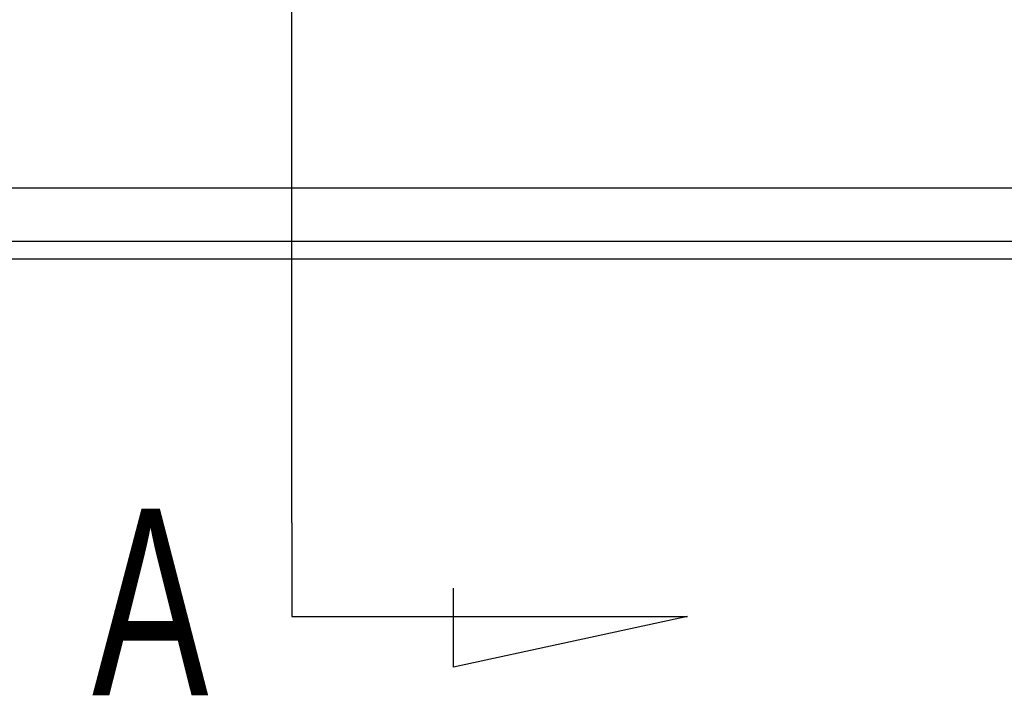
# Model space of a CAD drawing. Header units: millimetres. Extents: x -386 to 3135, y -1989 to 860.
# Tile 531 of 596: x 1701 to 1729, y -597 to -578. Entities that reach past the tile are written whole.
import ezdxf
from ezdxf.lldxf.tags import DXFTag

# ---------------------------------------------------------------- set-up
doc = ezdxf.new("R2010")
doc.units = ezdxf.units.MM
doc.layers.get('0').update_dxf_attribs({"linetype": 'CONTINUOUS'})
doc.styles.add('CHN', font='txt')
tags = doc.linetypes.add('DASHED', pattern=[25.72, 12.86, -12.86]).pattern_tags.tags
tags[6:7] = [DXFTag(74, 4), DXFTag(75, 0), DXFTag(340, '0'), DXFTag(46, 0.0), DXFTag(50, 0.0), DXFTag(44, 0.0), DXFTag(45, 0.0)]
tags[4:5] = [DXFTag(74, 4), DXFTag(75, 0), DXFTag(340, '0'), DXFTag(46, 0.0), DXFTag(50, 0.0), DXFTag(44, 0.0), DXFTag(45, 0.0)]

msp = doc.modelspace()

# ---------------------------------------------------------------- linework, layer by layer
for p, q in [((1708.875, -591.97), (1708.875, -525.495)), ((1708.875, -591.97), (1708.875, -594.607)), ((1713.436, -596.04), (1713.436, -593.811)), ((1708.875, -594.607), (1720.023, -594.607)), ((1720.023, -594.607), (1713.436, -596.04))]:
    msp.add_line(p, q)
at = {"linetype": 'Continuous'}
for p, q in [((1879.516, -582.551), (1623.811, -582.551)), ((1879.034, -584.551), (1623.811, -584.551))]:
    msp.add_line(p, q, dxfattribs=at)
at = {"linetype": 'DASHED'}
msp.add_line((1879.155, -584.051), (1623.811, -584.051), dxfattribs=at)

# ---------------------------------------------------------------- texts
at = {"style": 'CHN', "width": 0.7}
msp.add_text('A', height=5.25, dxfattribs=at).set_placement((1703.254, -596.829))

doc.saveas('drawing.dxf')
